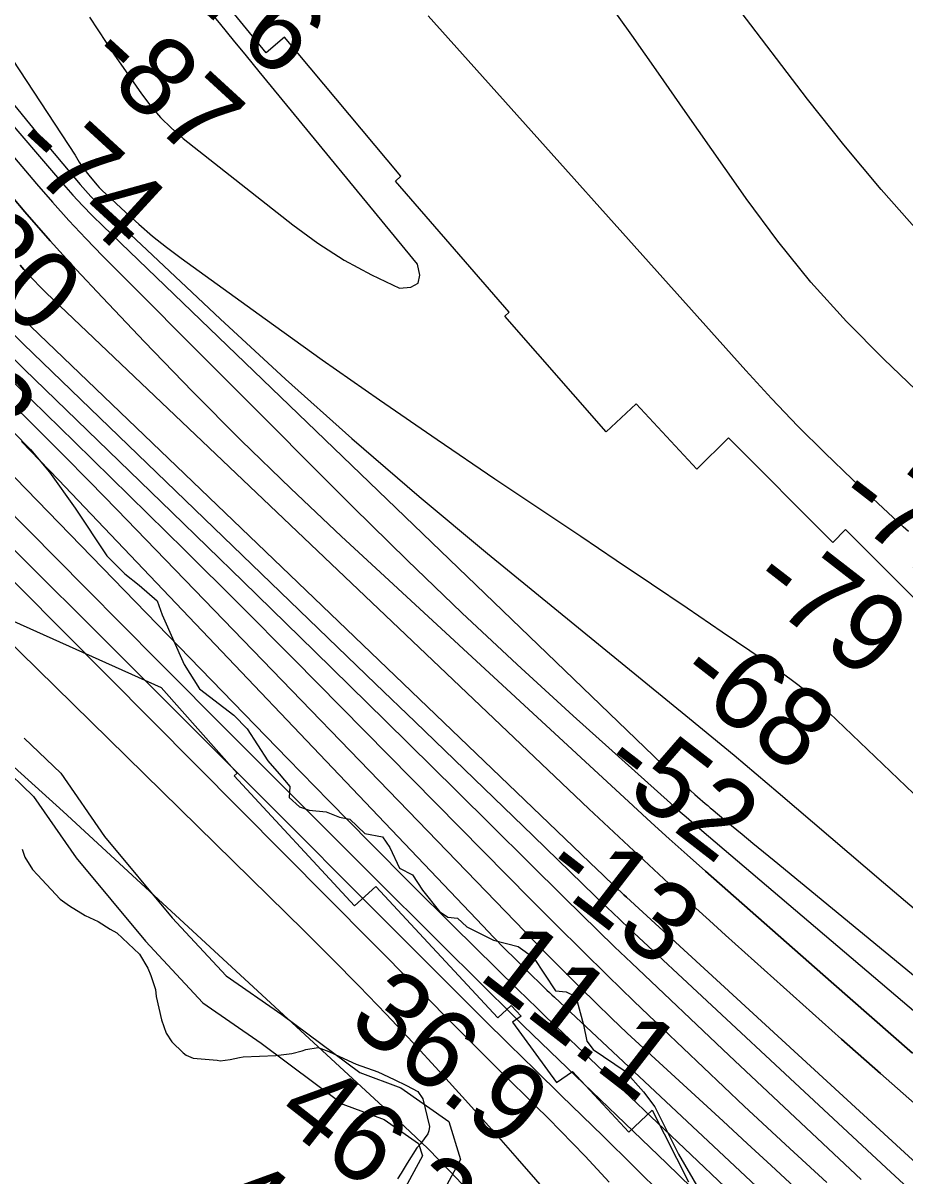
# Model space of a CAD drawing. Extents: x 3187622 to 3225504, y 800805 to 826213.
# Drawn here: x 3199934 to 3200680, y 815661 to 816636 of the extents above; entities that cross this region are included whole.
import ezdxf

# ---------------------------------------------------------------- set-up
doc = ezdxf.new("R2010")
doc.units = 0
for name, color, linetype in [('V-RIVR-EDGE', 7, 'Continuous'), ('V-RIVR-RANG', 7, 'Continuous'), ('V-ROAD-CNTR', 7, 'Continuous'), ('V-RRAP-RVMT', 7, 'Continuous'), ('V-SITE-VEGE', 7, 'Continuous'), ('V-TOPO-DPTH', 7, 'Continuous'), ('V-TOPO-MAJR', 7, 'Continuous'), ('V-TOPO-MINR', 7, 'Continuous'), ('V-TOPO-WATR', 7, 'Continuous')]:
    doc.layers.add(name, color=color, linetype=linetype)

msp = doc.modelspace()

# ---------------------------------------------------------------- linework, layer by layer
at = {"layer": 'V-RIVR-EDGE'}
msp.add_lwpolyline([(3199925.3, 816290.11), (3199940.04, 816275.3), (3199956.08, 816256.13), (3199977.73, 816225.65), (3200004.58, 816185.16), (3200019.76, 816169.91), (3200031.91, 816160.31), (3200047.09, 816147.24), (3200051.41, 816135.49), (3200069.99, 816093.28), (3200082.98, 816072.82), (3200112.05, 816050.58), (3200123.32, 816038.81), (3200140.65, 816011.82), (3200150.18, 816000.93), (3200159.28, 815990.04), (3200158.83, 815980.91), (3200167.5, 815973.07), (3200175.75, 815970), (3200190.09, 815968.66), (3200201.38, 815964.29), (3200210.07, 815962.53), (3200222.65, 815950.33), (3200237.85, 815947.68), (3200243.92, 815938.54), (3200252.13, 815921.13), (3200262.99, 815915.45), (3200271.65, 815902.39), (3200285.95, 815884.53), (3200292.89, 815879.74), (3200301.15, 815878.85), (3200308.95, 815871.44), (3200331.53, 815860.08), (3200352.38, 815854.81), (3200365.4, 815845.65), (3200384.02, 815817.35), (3200393.15, 815816.46), (3200401.39, 815812.53), (3200407.86, 815788.6), (3200410.43, 815774.69), (3200416.06, 815767.72), (3200442.97, 815749.4), (3200458.57, 815731.97), (3200468.1, 815719.34), (3200488, 815679.3), (3200505.32, 815649.7)], dxfattribs=at)
at = {"layer": 'V-ROAD-CNTR'}
for points in [[(3199934.49, 816031.04), (3199965.52, 816001.29), (3200002.53, 815947.89), (3200059.76, 815879.15), (3200105.58, 815830.03), (3200152.46, 815797.39), (3200218.59, 815748.16), (3200253.25, 815735.31), (3200293.86, 815706.87), (3200303.82, 815674.56), (3200263.73, 815600.63)], [(3199913.73, 816009.39), (3199942.58, 815981.73), (3199978.63, 815929.71), (3200037.25, 815859.31), (3200085.82, 815807.23), (3200134.93, 815773.04), (3200204.12, 815721.53), (3200239.2, 815708.52), (3200268.22, 815688.2), (3200271.44, 815677.77), (3200238.7, 815617.42)]]:
    msp.add_lwpolyline(points, dxfattribs=at)
at = {"layer": 'V-RRAP-RVMT'}
for p, q in [((3200139.34, 816610.73), (3200053.61, 816715.15)), ((3200154.74, 816623.82), (3200139.34, 816610.73)), ((3200253.33, 816506.24), (3200154.74, 816623.82)), ((3200248.63, 816502.25), (3200253.33, 816506.24)), ((3200344.97, 816391.46), (3200248.63, 816502.25)), ((3200341.13, 816388.1), (3200344.97, 816391.46)), ((3200426.93, 816290.1), (3200341.13, 816388.1)), ((3200452.43, 816313.81), (3200426.93, 816290.1)), ((3200503.63, 816258.43), (3200452.43, 816313.81)), ((3200530.37, 816285.18), (3200503.63, 816258.43)), ((3200618.78, 816196.67), (3200530.37, 816285.18)), ((3200629.49, 816207.45), (3200618.78, 816196.67)), ((3200717.15, 816119.74), (3200629.49, 816207.45)), ((3199925.61, 816129.98), (3200050.57, 816073.86)), ((3200050.57, 816073.86), (3200114.67, 816001.34)), ((3200114.67, 816001.34), (3200112.22, 815999.07)), ((3200112.22, 815999.07), (3200214.02, 815889.21)), ((3200214.02, 815889.21), (3200232.12, 815905.64)), ((3200232.12, 815905.64), (3200335.38, 815794.6)), ((3200335.38, 815794.6), (3200346.56, 815804.97)), ((3200346.56, 815804.97), (3200354.91, 815795.99)), ((3200354.91, 815795.99), (3200347.71, 815790.76)), ((3200347.71, 815790.76), (3200384.95, 815739.69)), ((3200384.95, 815739.69), (3200398.36, 815749.22)), ((3200398.36, 815749.22), (3200446.06, 815697.87)), ((3200446.06, 815697.87), (3200465.94, 815716.33)), ((3200465.94, 815716.33), (3200496.44, 815655.87))]:
    msp.add_line(p, q, dxfattribs=at)
at = {"layer": 'V-SITE-VEGE'}
for p, q in [((3199932.77, 815937.19), (3199935.09, 815930.4)), ((3199935.09, 815930.4), (3199941.63, 815919.86)), ((3199941.63, 815919.86), (3199945.83, 815915.49)), ((3199945.83, 815915.49), (3199965.04, 815894.9)), ((3199965.04, 815894.9), (3199972.9, 815889.23)), ((3199972.9, 815889.23), (3199986.22, 815881.01)), ((3199986.22, 815881.01), (3199997.15, 815875.9)), ((3199997.15, 815875.9), (3200007.45, 815869.57)), ((3200007.45, 815869.57), (3200012.9, 815866.4)), ((3200012.9, 815866.4), (3200032.16, 815848.26)), ((3200032.16, 815848.26), (3200039.29, 815836.48)), ((3200039.29, 815836.48), (3200041.62, 815830.3)), ((3200041.62, 815830.3), (3200045.68, 815818.58)), ((3200045.68, 815818.58), (3200046.17, 815812.45)), ((3200046.17, 815812.45), (3200050.7, 815792.75)), ((3200050.7, 815792.75), (3200054.77, 815781.64)), ((3200054.77, 815781.64), (3200059.53, 815774.2)), ((3200059.53, 815774.2), (3200069.15, 815764.82)), ((3200069.15, 815764.82), (3200071.57, 815762.93)), ((3200147.54, 815762.69), (3200161.06, 815764.27)), ((3200161.06, 815764.27), (3200169.68, 815766.55)), ((3200169.68, 815766.55), (3200172.77, 815767.72)), ((3200172.77, 815767.72), (3200183.21, 815769.36)), ((3200183.21, 815769.36), (3200192.34, 815766.12)), ((3200192.34, 815766.12), (3200201.45, 815761.65)), ((3200071.57, 815762.93), (3200077.65, 815760.36)), ((3200077.65, 815760.36), (3200097.84, 815758.75)), ((3200097.84, 815758.75), (3200100.27, 815758.09)), ((3200100.27, 815758.09), (3200108.87, 815759.15)), ((3200108.87, 815759.15), (3200116.87, 815760.83)), ((3200116.87, 815760.83), (3200119.95, 815761.39)), ((3200119.95, 815761.39), (3200147.54, 815762.69)), ((3200201.45, 815761.65), (3200215.42, 815755.25)), ((3200215.42, 815755.25), (3200233.68, 815748.77)), ((3200233.68, 815748.77), (3200247.65, 815742.38)), ((3200247.65, 815742.38), (3200257.96, 815737.27)), ((3200257.96, 815737.27), (3200267.67, 815732.18)), ((3200267.67, 815732.18), (3200271.84, 815725.97)), ((3200271.84, 815725.97), (3200277.52, 815702.58)), ((3200276.17, 815696.48), (3200273.03, 815692.25)), ((3200276.83, 815698.92), (3200276.17, 815696.48)), ((3200277.52, 815702.58), (3200276.83, 815698.92)), ((3200269.88, 815688.02), (3200266.75, 815684.4)), ((3200273.03, 815692.25), (3200269.88, 815688.02)), ((3200266.75, 815684.4), (3200258.54, 815671.7)), ((3200258.54, 815671.7), (3200253.47, 815663.22)), ((3200253.47, 815663.22), (3200250.31, 815658.37))]:
    msp.add_line(p, q, dxfattribs=at)
at = {"layer": 'V-TOPO-DPTH'}
for points in [[(3200686.09, 815764.58), (3200617.37, 815824.93), (3200510.95, 815918.57), (3200495.54, 815932.23), (3200480.2, 815945.96), (3200464.96, 815959.8), (3200449.79, 815973.71), (3200202.68, 816202), (3200160.15, 816242.08), (3200118.16, 816282.7), (3200076.97, 816324.14), (3200036.32, 816366.13), (3200000.7, 816403.66), (3199978.51, 816427.51), (3199956.64, 816451.65), (3199935.26, 816476.22), (3199914.21, 816501.08), (3199563.29, 816923.94)], [(3199563.29, 816923.94), (3199914.21, 816501.08), (3199935.26, 816476.22), (3199956.64, 816451.65), (3199978.51, 816427.51), (3200000.7, 816403.66), (3200036.32, 816366.13), (3200076.97, 816324.14), (3200118.16, 816282.7), (3200160.15, 816242.08), (3200202.68, 816202), (3200449.79, 815973.71), (3200464.96, 815959.8), (3200480.2, 815945.96), (3200495.54, 815932.23), (3200510.95, 815918.57), (3200617.37, 815824.93), (3200686.09, 815764.58)], [(3200527.3, 815651.66), (3200384.99, 815786.74), (3200376.74, 815794.62), (3200368.52, 815802.53), (3200360.34, 815810.48), (3200352.2, 815818.47), (3200297.61, 815872.28), (3200262.32, 815907.31), (3200227.17, 815942.5), (3200192.26, 815977.92), (3200157.5, 816013.49), (3199899.24, 816279.55), (3199873.13, 816306.18), (3199846.85, 816332.65), (3199820.31, 816358.85), (3199793.6, 816384.88), (3199780.18, 816397.83), (3199746.7, 816430.28), (3199713.32, 816462.84), (3199680.1, 816495.55), (3199646.98, 816528.36), (3199367.42, 816806.6), (3199359.68, 816814.56)], [(3200693.02, 815667.78), (3200444.14, 815896.43), (3200441.95, 815898.47), (3200441.22, 815899.16), (3200435, 815905.04), (3200431.17, 815908.67), (3200427.34, 815912.31), (3200423.52, 815915.96), (3200419.71, 815919.6), (3199933.48, 816385.59), (3199923.46, 816395.25), (3199913.5, 816404.95), (3199903.59, 816414.73), (3199893.74, 816424.55), (3199850.49, 816467.91), (3199819.37, 816499.74), (3199788.66, 816531.97), (3199758.59, 816564.79), (3199728.95, 816598.01), (3199631.11, 816709.81)], [(3199631.11, 816709.81), (3199728.95, 816598.01), (3199758.59, 816564.79), (3199788.66, 816531.97), (3199819.37, 816499.74), (3199850.49, 816467.91), (3199893.74, 816424.55), (3199903.59, 816414.73), (3199913.5, 816404.95), (3199923.46, 816395.25), (3199933.48, 816385.59), (3200419.71, 815919.6), (3200423.52, 815915.96), (3200427.34, 815912.31), (3200431.17, 815908.67), (3200435, 815905.04), (3200441.22, 815899.16), (3200441.95, 815898.47), (3200444.14, 815896.43), (3200693.02, 815667.78)], [(3199609.56, 816664.54), (3199661, 816611.47), (3199713.28, 816559.18), (3199852.41, 816423.21), (3199872.92, 816403.2), (3199893.45, 816383.2), (3199914, 816363.22), (3199934.57, 816343.27), (3200059.57, 816222.17), (3200119.92, 816163.52), (3200180.13, 816104.73), (3200240.15, 816045.75), (3200300.05, 815986.63), (3200391.59, 815895.99), (3200405.66, 815882.14), (3200419.79, 815868.36), (3200434.01, 815854.67), (3200448.3, 815841.04), (3200530.93, 815762.7), (3200586.72, 815710.1), (3200642.7, 815657.71)], [(3199609.56, 816664.54), (3199661, 816611.47), (3199713.28, 816559.18), (3199852.41, 816423.21), (3199872.92, 816403.2), (3199893.45, 816383.2), (3199914, 816363.22), (3199934.57, 816343.27), (3200059.57, 816222.17), (3200119.92, 816163.52), (3200180.13, 816104.73), (3200240.15, 816045.75), (3200300.05, 815986.63), (3200391.59, 815895.99), (3200405.66, 815882.14), (3200419.79, 815868.36), (3200434.01, 815854.67), (3200448.3, 815841.04), (3200530.93, 815762.7), (3200586.72, 815710.1), (3200642.7, 815657.71)], [(3200754.53, 815663.15), (3200659.06, 815747.42), (3200626.15, 815776.56), (3200593.31, 815805.78), (3200560.57, 815835.11), (3200527.89, 815864.51), (3200514.22, 815876.86), (3200488.52, 815900.24), (3200462.94, 815923.76), (3200437.55, 815947.47), (3200412.28, 815971.31), (3199953.19, 816407.84), (3199949.92, 816411.01), (3199946.7, 816414.22), (3199943.53, 816417.48), (3199940.41, 816420.79), (3199937.34, 816424.15), (3199934.3, 816427.54), (3199931.31, 816430.96)], [(3199931.31, 816430.96), (3199934.3, 816427.54), (3199937.34, 816424.15), (3199940.41, 816420.79), (3199943.53, 816417.48), (3199946.7, 816414.22), (3199949.92, 816411.01), (3199953.19, 816407.84), (3200412.28, 815971.31), (3200437.55, 815947.47), (3200462.94, 815923.76), (3200488.52, 815900.24), (3200514.22, 815876.86), (3200527.89, 815864.51), (3200560.57, 815835.11), (3200593.31, 815805.78), (3200626.15, 815776.56), (3200659.06, 815747.42), (3200754.53, 815663.15)], [(3200721.53, 815525.59), (3200566.57, 815669.54), (3200546.32, 815688.3), (3200526.04, 815707.01), (3200505.7, 815725.66), (3200485.33, 815744.27), (3200471.65, 815756.73), (3200458.15, 815769.15), (3200444.74, 815781.66), (3200431.45, 815794.31), (3200418.24, 815807.04), (3200405.15, 815819.89), (3200392.14, 815832.83), (3200379.25, 815845.88), (3200366.43, 815859.01), (3200012.91, 816224.42), (3199990.14, 816247.75), (3199967.24, 816270.95), (3199944.15, 816293.95), (3199920.92, 816316.82)], [(3199920.92, 816316.82), (3199944.15, 816293.95), (3199967.24, 816270.95), (3199990.14, 816247.75), (3200012.91, 816224.42), (3200366.43, 815859.01), (3200379.25, 815845.88), (3200392.14, 815832.83), (3200405.15, 815819.89), (3200418.24, 815807.04), (3200431.45, 815794.31), (3200444.74, 815781.66), (3200458.15, 815769.15), (3200471.65, 815756.73), (3200485.33, 815744.27), (3200505.7, 815725.66), (3200526.04, 815707.01), (3200546.32, 815688.3), (3200566.57, 815669.54), (3200721.53, 815525.59)]]:
    msp.add_lwpolyline(points, dxfattribs=at)
at = {"layer": 'V-TOPO-MAJR'}
for points in [[(3199721.18, 816764.33), (3199944.91, 816500.02), (3199958.54, 816484.31), (3199972.42, 816468.84), (3199986.67, 816453.7), (3200001.18, 816438.8), (3200212.94, 816226.5), (3200258.6, 816181.47), (3200304.75, 816136.96), (3200351.64, 816093.23), (3200399.01, 816050.01), (3200481.35, 815976.12), (3200487.94, 815970.25), (3200494.57, 815964.42), (3200501.23, 815958.64), (3200507.93, 815952.9), (3200792.56, 815710.85)], [(3199893.15, 816196.17), (3200303.38, 815783.35), (3200317.48, 815769.22), (3200331.61, 815755.12), (3200345.8, 815741.07), (3200360.03, 815727.06), (3200367.18, 815720.06), (3200377.8, 815709.53), (3200388.36, 815698.92), (3200398.8, 815688.21), (3200409.17, 815677.42), (3200419.4, 815666.51), (3200429.52, 815655.49)]]:
    msp.add_lwpolyline(points, dxfattribs=at)
at = {"layer": 'V-TOPO-MINR'}
for points in [[(3200692.37, 816458.2), (3200659.55, 816495.01), (3200628.01, 816532.92), (3200597.32, 816571.57), (3200536.52, 816650.92), (3200518.46, 816674.72), (3200500.55, 816698.64), (3200482.87, 816722.72), (3200465.35, 816746.91), (3200448.14, 816771.33), (3200431.21, 816795.94), (3200414.7, 816820.83), (3200398.46, 816845.9), (3200388.08, 816862.24), (3200376.94, 816879.22), (3200365.49, 816896), (3200353.58, 816912.44), (3200341.36, 816928.67), (3200302.45, 816978.86), (3200270.09, 817019.64), (3200237.12, 817059.92), (3200203.24, 817099.43), (3200168.75, 817138.43), (3199934.98, 817396.79)], [(3199635.02, 817046.1), (3199977.8, 816524.22), (3199981.24, 816518.33), (3199985.11, 816512.72), (3199989.25, 816507.28), (3199996.05, 816498.98), (3199998.02, 816496.74), (3199999.07, 816495.67), (3200000.14, 816494.62), (3200020.24, 816475.85), (3200031.57, 816465.66), (3200043.14, 816455.76), (3200055.07, 816446.31), (3200067.25, 816437.15), (3200138.47, 816385.6), (3200186.63, 816351.16), (3200235.04, 816317.07), (3200283.83, 816283.53), (3200332.86, 816250.35), (3200405.48, 816201.8), (3200435.46, 816181.7), (3200465.41, 816161.54), (3200495.31, 816141.31), (3200525.17, 816121.02), (3200560.53, 816096.93), (3200572.58, 816088.51), (3200584.51, 816079.92), (3200596.23, 816071.06), (3201108.45, 815581.1)], [(3199563.29, 816923.94), (3199914.21, 816501.08), (3199935.26, 816476.22), (3199956.64, 816451.65), (3199978.51, 816427.51), (3200000.7, 816403.66), (3200036.32, 816366.13), (3200076.97, 816324.14), (3200118.16, 816282.7), (3200160.15, 816242.08), (3200202.68, 816202), (3200449.79, 815973.71), (3200464.96, 815959.8), (3200480.2, 815945.96), (3200495.54, 815932.23), (3200510.95, 815918.57), (3200617.37, 815824.93), (3200686.09, 815764.58)], [(3199359.68, 816814.56), (3199367.42, 816806.6), (3199646.98, 816528.36), (3199680.1, 816495.55), (3199713.32, 816462.84), (3199746.7, 816430.28), (3199780.18, 816397.83), (3199793.6, 816384.88), (3199820.31, 816358.85), (3199846.85, 816332.65), (3199873.13, 816306.18), (3199899.24, 816279.55), (3200157.5, 816013.49), (3200192.26, 815977.92), (3200227.17, 815942.5), (3200262.32, 815907.31), (3200297.61, 815872.28), (3200352.2, 815818.47), (3200360.34, 815810.48), (3200368.52, 815802.53), (3200376.74, 815794.62), (3200384.99, 815786.74), (3200527.3, 815651.66)], [(3199351.76, 816791.47), (3199366.63, 816775.42), (3199446, 816692.43), (3199501.21, 816635.5), (3199556.94, 816579.09), (3199613.44, 816523.46), (3199670.46, 816468.34), (3199794.4, 816350.18), (3199812.6, 816332.69), (3199830.69, 816315.08), (3199848.62, 816297.32), (3199866.45, 816279.45), (3199986.62, 816157.98), (3200048.08, 816096), (3200109.64, 816034.12), (3200171.35, 815972.4), (3200233.17, 815910.78), (3200327.52, 815816.97), (3200342.28, 815802.37), (3200357.08, 815787.82), (3200371.96, 815773.35), (3200386.89, 815758.93), (3200477.93, 815671.44), (3200520.7, 815629.96)], [(3199358.27, 816738.3), (3199380.13, 816714.74), (3199402.35, 816691.53), (3199425.11, 816668.86), (3199448.23, 816646.53), (3199795.3, 816319.26), (3199805.76, 816309.31), (3199816.17, 816299.31), (3199826.51, 816289.23), (3199836.79, 816279.09), (3199902.34, 816213.94), (3199945.34, 816171.16), (3199988.31, 816128.35), (3200031.23, 816085.5), (3200074.11, 816042.61), (3200301.05, 815815.42), (3200322.88, 815793.67), (3200344.76, 815771.99), (3200366.75, 815750.41), (3200388.8, 815728.89), (3200424.34, 815694.36), (3200450.14, 815669.05), (3200475.78, 815643.58)], [(3199296.31, 816731.92), (3199525.78, 816499.7), (3199566.9, 816458.44), (3199608.24, 816417.4), (3199649.91, 816376.71), (3199691.82, 816336.24), (3199725.89, 816303.61), (3199750.88, 816279.58), (3199775.82, 816255.5), (3199800.67, 816231.33), (3199825.47, 816207.11), (3200171.32, 815867.99), (3200194.71, 815844.75), (3200217.9, 815821.3), (3200240.76, 815797.54), (3200263.42, 815773.58), (3200285.79, 815749.35), (3200308, 815724.97), (3200329.95, 815700.37), (3200351.74, 815675.61), (3200446.63, 815566.7)], [(3199631.11, 816709.81), (3199728.95, 816598.01), (3199758.59, 816564.79), (3199788.66, 816531.97), (3199819.37, 816499.74), (3199850.49, 816467.91), (3199893.74, 816424.55), (3199903.59, 816414.73), (3199913.5, 816404.95), (3199923.46, 816395.25), (3199933.48, 816385.59), (3200419.71, 815919.6), (3200423.52, 815915.96), (3200427.34, 815912.31), (3200431.17, 815908.67), (3200435, 815905.04), (3200441.22, 815899.16), (3200441.95, 815898.47), (3200444.14, 815896.43), (3200693.02, 815667.78)], [(3199547.97, 816693.52), (3199863.2, 816392.25), (3199873.45, 816382.43), (3199883.68, 816372.59), (3199893.88, 816362.73), (3199904.06, 816352.84), (3199977.18, 816281.72), (3200023.77, 816236.12), (3200070.18, 816190.34), (3200116.32, 816144.29), (3200162.28, 816098.05), (3200363.3, 815894.61), (3200384.88, 815872.92), (3200406.58, 815851.36), (3200428.45, 815829.96), (3200450.42, 815808.67), (3200474.85, 815785.19), (3200509.24, 815752.38), (3200543.81, 815719.76), (3200578.63, 815687.4), (3200613.62, 815655.23)], [(3199609.56, 816664.54), (3199661, 816611.47), (3199713.28, 816559.18), (3199852.41, 816423.21), (3199872.92, 816403.2), (3199893.45, 816383.2), (3199914, 816363.22), (3199934.57, 816343.27), (3200059.57, 816222.17), (3200119.92, 816163.52), (3200180.13, 816104.73), (3200240.15, 816045.75), (3200300.05, 815986.63), (3200391.59, 815895.99), (3200405.66, 815882.14), (3200419.79, 815868.36), (3200434.01, 815854.67), (3200448.3, 815841.04), (3200530.93, 815762.7), (3200586.72, 815710.1), (3200642.7, 815657.71)], [(3199863.26, 816657.7), (3199882.14, 816627.86), (3199901.93, 816598.68), (3199923.11, 816570.49), (3199945.2, 816542.95), (3199981.99, 816499.27), (3199986.46, 816494.14), (3199991.05, 816489.13), (3199995.8, 816484.27), (3200000.67, 816479.53), (3200100.4, 816385.66), (3200155.74, 816334.66), (3200211.78, 816284.45), (3200268.86, 816235.43), (3200326.63, 816187.2), (3200497.53, 816047.57), (3200516.35, 816032.08), (3200535.11, 816016.52), (3200553.76, 816000.82), (3200572.34, 815985.05), (3200661.4, 815908.93), (3200724.71, 815855.35)], [(3200722.77, 816293.22), (3200661.73, 816351.62), (3200630.25, 816383.57), (3200600.12, 816416.67), (3200572.01, 816451.51), (3200545.24, 816487.49), (3200538.78, 816496.73), (3200516.25, 816528.97), (3200493.73, 816561.21), (3200471.2, 816593.44), (3200448.66, 816625.68), (3200425.78, 816657.65)], [(3199660.25, 816644.14), (3199707.33, 816592.66), (3199755.5, 816542.2), (3199804.4, 816492.42), (3199873.04, 816424.04), (3199888.21, 816409), (3199903.42, 816394.02), (3199918.71, 816379.11), (3199934.05, 816364.25), (3200231.92, 816077.1), (3200265.27, 816044.93), (3200298.61, 816012.74), (3200331.93, 815980.53), (3200365.23, 815948.31), (3200417.7, 815897.52), (3200424.78, 815890.7), (3200431.88, 815883.91), (3200439.02, 815877.16), (3200446.19, 815870.43), (3200586.4, 815739.49), (3200663.85, 815667.48), (3200741.53, 815595.72)], [(3199989.77, 816640.8), (3199996.82, 816630.08), (3200003.92, 816619.4), (3200011.12, 816608.79), (3200018.38, 816598.21), (3200033.76, 816576), (3200041.62, 816565.67), (3200050.03, 816555.87), (3200059.28, 816546.85), (3200069.09, 816538.36), (3200161.77, 816465.1), (3200183.11, 816449.59), (3200205.18, 816435.29), (3200228.33, 816422.83), (3200252.2, 816411.58), (3200261.57, 816412.5), (3200267.75, 816415.79), (3200269.16, 816422.66), (3200267.38, 816431.9), (3200133.37, 816595.01), (3200122.52, 816608.23), (3200111.69, 816621.47), (3200100.87, 816634.71), (3200090.06, 816647.97)], [(3200682.59, 816205.91), (3200678.26, 816209.79), (3200673.98, 816213.73), (3200635.27, 816249.88), (3200611.97, 816272.23), (3200589.09, 816294.99), (3200566.82, 816318.35), (3200544.96, 816342.11), (3200276.43, 816642.05)], [(3199856.48, 816628.95), (3199967.77, 816499.42), (3199975.8, 816490.35), (3199983.98, 816481.44), (3199992.42, 816472.77), (3200001.03, 816464.25), (3200482.26, 816001.49), (3200486.2, 815997.75), (3200490.16, 815994.04), (3200494.17, 815990.37), (3200498.2, 815986.74), (3200502.05, 815983.31), (3200504.19, 815981.43), (3200506.34, 815979.55), (3200508.5, 815977.69), (3200510.67, 815975.85), (3200512.85, 815974.01), (3200515.04, 815972.18), (3200517.23, 815970.35), (3200519.42, 815968.52), (3200532.97, 815957.23), (3200541.95, 815949.77), (3200550.93, 815942.33), (3200559.93, 815934.89), (3200568.94, 815927.47), (3201065.62, 815519.11)], [(3199931.31, 816430.96), (3199934.3, 816427.54), (3199937.34, 816424.15), (3199940.41, 816420.79), (3199943.53, 816417.48), (3199946.7, 816414.22), (3199949.92, 816411.01), (3199953.19, 816407.84), (3200412.28, 815971.31), (3200437.55, 815947.47), (3200462.94, 815923.76), (3200488.52, 815900.24), (3200514.22, 815876.86), (3200527.89, 815864.51), (3200560.57, 815835.11), (3200593.31, 815805.78), (3200626.15, 815776.56), (3200659.06, 815747.42), (3200754.53, 815663.15)], [(3199932.39, 816282.09), (3199947.96, 816265.75), (3199963.52, 816249.4), (3200322.46, 815872.28), (3200331.69, 815862.69), (3200340.98, 815853.18), (3200350.38, 815843.77), (3200359.84, 815834.43), (3200374.72, 815819.92), (3200376.81, 815817.9), (3200378.91, 815815.88), (3200381.02, 815813.88), (3200383.13, 815811.89), (3200576.11, 815631.33)], [(3199926.22, 816006.64), (3199967.59, 815969.06), (3200256.3, 815702.71), (3200266.23, 815693.35), (3200276.04, 815683.86), (3200285.64, 815674.17), (3200295.11, 815664.34), (3200337.2, 815619.74)]]:
    msp.add_lwpolyline(points, dxfattribs=at)
at = {"layer": 'V-TOPO-WATR'}
msp.add_lwpolyline([(3199920.92, 816316.82), (3199944.15, 816293.95), (3199967.24, 816270.95), (3199990.14, 816247.75), (3200012.91, 816224.42), (3200366.43, 815859.01), (3200379.25, 815845.88), (3200392.14, 815832.83), (3200405.15, 815819.89), (3200418.24, 815807.04), (3200431.45, 815794.31), (3200444.74, 815781.66), (3200458.15, 815769.15), (3200471.65, 815756.73), (3200485.33, 815744.27), (3200505.7, 815725.66), (3200526.04, 815707.01), (3200546.32, 815688.3), (3200566.57, 815669.54), (3200721.53, 815525.59)], dxfattribs=at)

# ---------------------------------------------------------------- texts
at = {"layer": 'V-RIVR-RANG'}
for s, rotation, p in [('-76', 317.49431, (3200054.7, 816674.57)), ('-87', 317.49431, (3199984.62, 816603.15)), ('-74', 317.49431, (3199919.4, 816527.28)), ('-20', 317.49431, (3199848.93, 816456.22)), ('14.3', 317.49431, (3199777.49, 816386.06)), ('-71', 322.22775, (3200617.83, 816228.24)), ('-79', 322.22775, (3200545.55, 816157.73)), ('-68', 322.22775, (3200483.9, 816078.99)), ('-52', 322.22775, (3200419.13, 816002.67)), ('-13', 322.22775, (3200369.79, 815914.4)), ('11.1', 322.22775, (3200317.32, 815828.55)), ('36.9', 321.95833, (3200206.69, 815788.48)), ('46.3', 321.95833, (3200145.46, 815709.41)), ('45.5', 321.95833, (3200084.03, 815630.51))]:
    msp.add_text(s, height=67, rotation=rotation, dxfattribs=at).set_placement(p)

doc.saveas('drawing.dxf')
